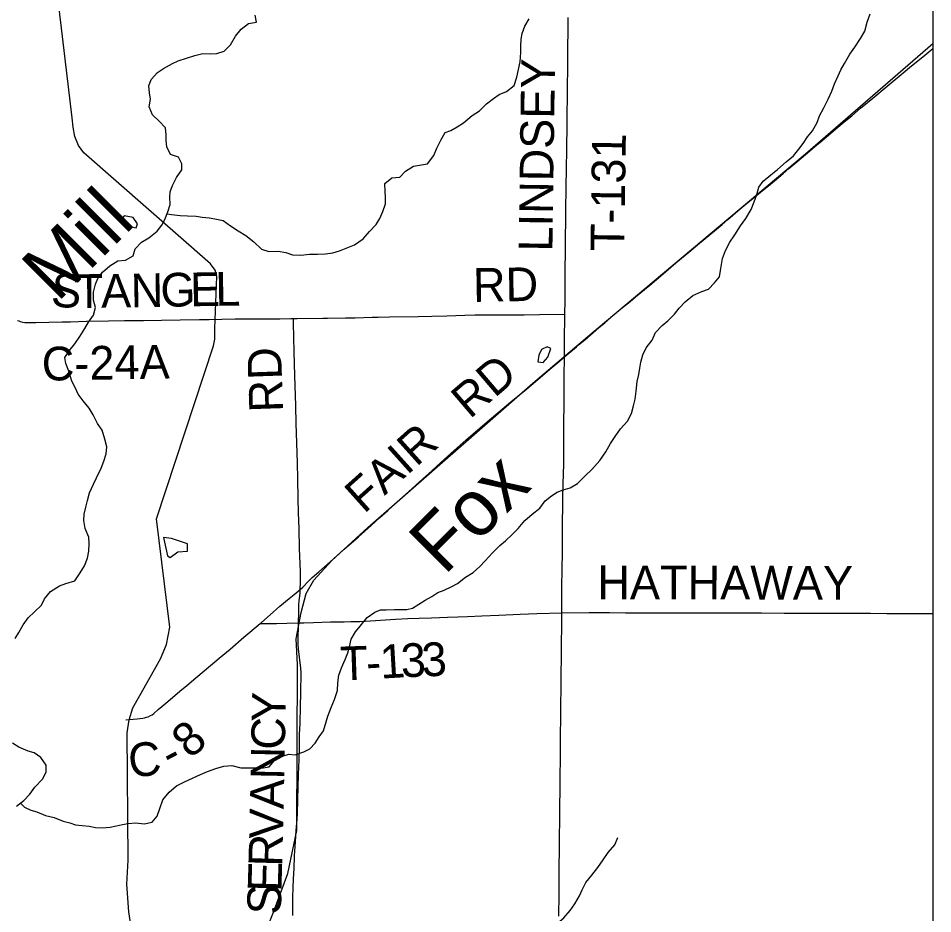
# Model space of a CAD drawing. Extents: x -87 to 2145, y -2128 to 440.
# Drawn here: x 241.15 to 281.8, y 252.18 to 292.01 of the extents above; entities that cross this region are included whole.
import ezdxf

# ---------------------------------------------------------------- set-up
doc = ezdxf.new("R2010")
doc.units = 0
for name, color, linetype in [('GM_X_County_Road', 7, 'Continuous'), ('GM_X_County_Road_Text', 7, 'Continuous'), ('GM_X_Minor_Lake', 7, 'Continuous'), ('GM_X_Minor_River', 7, 'Continuous'), ('GM_X_Minor_River_Text', 7, 'Continuous'), ('GM_X_Rail_Line', 7, 'Continuous'), ('GM_X_Township_Road', 7, 'Continuous'), ('GM_X_Township_Road_Text', 7, 'Continuous'), ('SH_Text', 7, 'Continuous')]:
    doc.layers.add(name, color=color, linetype=linetype)

msp = doc.modelspace()

# ---------------------------------------------------------------- linework, layer by layer
at = {"layer": 'GM_X_County_Road'}
msp.add_line((253.422, 266.383), (253.685, 266.596), dxfattribs=at)
for points in [[(265.43, 276.951), (265.532, 277.038), (265.96, 277.396), (266.061, 277.479), (266.335, 277.713), (266.955, 278.25), (267.219, 278.47), (267.868, 279.024), (268.348, 279.42), (268.588, 279.62), (269.22, 280.142), (269.823, 280.649), (270.384, 281.129), (270.963, 281.611), (271.351, 281.941), (272.434, 282.842), (272.696, 283.066), (273.242, 283.538), (273.506, 283.758), (273.825, 284.015), (274.31, 284.406), (274.498, 284.564), (274.763, 284.784), (275.152, 285.112), (275.404, 285.322), (275.766, 285.629), (276.344, 286.114), (276.568, 286.306), (276.781, 286.485), (277.081, 286.741), (277.581, 287.165), (277.872, 287.405), (278.199, 287.679), (278.588, 288.006), (279.146, 288.463), (279.778, 288.986), (280.494, 289.587), (280.86, 289.891), (281.355, 290.296), (281.801, 290.664)], [(241.117, 278.574), (241.172, 278.547), (241.228, 278.526), (241.296, 278.505), (241.353, 278.495), (241.436, 278.483), (241.602, 278.475), (241.932, 278.476), (242.506, 278.491), (243.096, 278.503), (243.473, 278.511), (244.178, 278.535), (245.162, 278.551), (245.867, 278.563), (246.72, 278.571), (247.523, 278.582), (248.343, 278.594), (249.211, 278.611), (249.637, 278.619), (250.195, 278.624), (250.786, 278.637), (251.85, 278.64), (252.785, 278.647), (253.261, 278.654), (253.384, 278.656)], [(253.384, 278.656), (253.556, 278.658), (254.687, 278.673), (254.9, 278.674), (255.704, 278.682), (256.131, 278.692), (256.884, 278.711), (257.146, 278.716), (257.654, 278.727), (258.933, 278.747), (259.54, 278.756), (260.196, 278.772), (260.996, 278.799), (261.44, 278.813), (261.949, 278.82), (262.785, 278.82), (263.343, 278.821), (263.638, 278.824), (264.327, 278.838), (265.452, 278.85)], [(253.685, 266.596), (253.696, 266.947), (253.693, 267.403), (253.656, 268.42), (253.637, 269.305), (253.614, 270.027), (253.597, 270.633), (253.577, 271.535), (253.561, 272.224), (253.536, 273.132), (253.507, 273.992), (253.486, 274.779), (253.449, 276.124), (253.419, 277.173), (253.4, 277.829), (253.388, 278.456), (253.384, 278.656)], [(265.43, 276.951), (265.426, 277.304), (265.429, 277.632), (265.452, 278.85)], [(253.685, 266.596), (253.796, 266.702), (254.055, 266.973), (254.22, 267.132), (254.514, 267.393), (255.016, 267.84), (255.643, 268.393), (256.271, 268.946), (256.833, 269.45), (257.224, 269.8), (257.578, 270.118), (257.967, 270.47), (258.515, 270.964), (259.123, 271.515), (259.541, 271.884), (259.937, 272.253), (260.522, 272.78), (261.065, 273.254), (261.561, 273.683), (261.996, 274.057), (262.474, 274.458), (263.047, 274.949), (263.667, 275.46), (264.034, 275.762), (264.869, 276.477), (265.118, 276.69), (265.43, 276.951)], [(265.31, 265.565), (265.32, 266.696), (265.335, 267.516), (265.345, 268.254), (265.346, 268.746), (265.346, 269.14), (265.346, 269.696), (265.354, 270.188), (265.361, 270.647), (265.372, 271.286), (265.396, 272.188), (265.401, 272.844), (265.401, 273.697), (265.406, 274.156), (265.414, 274.697), (265.42, 275.205), (265.421, 275.68), (265.424, 276.058), (265.43, 276.951)], [(251.909, 265.094), (251.957, 265.134), (252.354, 265.476), (252.785, 265.855), (253.199, 266.202), (253.422, 266.383)], [(253.608, 265.114), (253.617, 265.585), (253.63, 265.912), (253.644, 266.107), (253.664, 266.303), (253.677, 266.463), (253.685, 266.596)], [(265.174, 252.066), (265.19, 253.05), (265.196, 254.083), (265.207, 255.199), (265.226, 256.74), (265.234, 257.921), (265.252, 259.463), (265.27, 261.563), (265.277, 262.12), (265.284, 262.792), (265.292, 263.612), (265.31, 265.565)], [(245.929, 260.804), (246.075, 260.815), (246.432, 260.849), (246.56, 260.864), (246.682, 260.879), (246.766, 260.896), (246.847, 260.918), (246.921, 260.946), (247.025, 260.994), (247.096, 261.035), (247.175, 261.094), (247.374, 261.265), (247.537, 261.402), (247.799, 261.625), (248.335, 262.082), (248.637, 262.335), (249.039, 262.672), (249.691, 263.22), (250.082, 263.545), (250.572, 263.955), (251.179, 264.481), (251.909, 265.094)], [(253.358, 252.099), (253.359, 252.459), (253.363, 252.913), (253.371, 253.337), (253.387, 253.728), (253.408, 254.187), (253.416, 254.367), (253.424, 254.564), (253.434, 254.76), (253.479, 255.385), (253.511, 255.882), (253.536, 256.213), (253.557, 256.608), (253.581, 257.276), (253.613, 258.376), (253.637, 259.032), (253.648, 259.59), (253.659, 260.148), (253.676, 260.639), (253.699, 261.41), (253.712, 261.99), (253.716, 262.246), (253.725, 262.665), (253.72, 262.895), (253.707, 263.118), (253.683, 263.344), (253.633, 263.72), (253.61, 263.948), (253.596, 264.176), (253.592, 264.454), (253.605, 264.978), (253.608, 265.114)]]:
    msp.add_lwpolyline(points, dxfattribs=at)
at = {"layer": 'GM_X_Minor_Lake'}
for points in [[(246.263, 283.156), (245.865, 283.224), (245.666, 282.98), (246.05, 282.765)], [(246.05, 282.765), (246.388, 282.692), (246.454, 282.861), (246.263, 283.156)], [(264.69, 276.939), (264.823, 277.317), (264.655, 277.394), (264.41, 277.272), (264.291, 277.024)], [(264.291, 277.024), (264.241, 276.724), (264.491, 276.705), (264.69, 276.939)], [(247.603, 268.923), (247.781, 268.105), (247.899, 268.03), (248.239, 268.28), (248.675, 268.314)], [(248.675, 268.314), (248.673, 268.627), (247.969, 268.864), (247.603, 268.923)]]:
    msp.add_lwpolyline(points, dxfattribs=at)
at = {"layer": 'GM_X_Minor_River'}
for points in [[(246.199, 251.392), (246.069, 252.262), (245.983, 253.503), (246.04, 254.568), (245.989, 260.227), (246.079, 260.808), (246.249, 261.345), (246.559, 261.888), (247.48, 263.526), (247.733, 264.161), (247.89, 264.93), (247.297, 269.743), (249.826, 277.444), (249.896, 277.734), (249.893, 278.207), (249.975, 280.529), (249.904, 280.804), (249.693, 281.083), (244.067, 286.027), (243.828, 286.348), (243.671, 286.746), (243.585, 287.162), (243.54, 287.576), (242.319, 297.949)], [(244.501, 271.284), (244.622, 271.571), (244.838, 271.996), (244.949, 272.314), (245.051, 272.633), (245.092, 272.944), (245.004, 273.289), (244.877, 273.686), (244.677, 273.985), (244.479, 274.365), (244.299, 274.663), (244.04, 274.995), (243.82, 275.295), (243.698, 275.551), (243.539, 275.869), (243.394, 276.317), (243.266, 276.654), (243.225, 276.917), (243.416, 277.212), (243.658, 277.535), (243.89, 277.859), (244.103, 278.214), (244.273, 278.49), (244.495, 278.804), (244.588, 279.153), (244.489, 279.479), (244.501, 279.831), (244.584, 280.18), (244.693, 280.438), (244.894, 280.712), (245.215, 281.003), (245.584, 281.221), (245.916, 281.249), (246.254, 281.449), (246.345, 281.757), (246.627, 282.059), (246.954, 282.239), (247.326, 282.548), (247.526, 282.802), (247.665, 283.059), (247.798, 283.396), (247.9, 283.725), (247.881, 284.048), (247.91, 284.298), (248, 284.577), (248.183, 284.933), (248.416, 285.267), (248.415, 285.539), (248.275, 285.836), (247.918, 285.959), (247.749, 286.287), (247.729, 286.57), (247.718, 286.822), (247.689, 287.135), (247.408, 287.437), (247.117, 287.719), (246.969, 288.067), (247.031, 288.417), (246.981, 288.691), (246.952, 289.004), (247.052, 289.282), (247.334, 289.594), (247.601, 289.776), (248, 290.003), (248.265, 290.124), (248.631, 290.242), (248.996, 290.36), (249.36, 290.447), (249.711, 290.425), (249.973, 290.446), (250.308, 290.554), (250.578, 290.827), (250.802, 291.211), (251.064, 291.534), (251.384, 291.784), (251.747, 291.831), (251.688, 292.156)], [(247.766, 283.315), (247.955, 283.29), (248.354, 283.245), (248.675, 283.224), (249.066, 283.21), (249.325, 283.17), (249.645, 283.129), (249.964, 283.077), (250.253, 283.016), (250.586, 282.783), (250.929, 282.559), (251.273, 282.345), (251.624, 282.071), (251.964, 281.736), (252.292, 281.644), (252.703, 281.649), (253.042, 281.587), (253.34, 281.485), (253.711, 281.472), (254.094, 281.519), (254.455, 281.516), (254.807, 281.533), (255.14, 281.582), (255.433, 281.662), (255.8, 281.82), (256.095, 281.94), (256.476, 282.208), (256.758, 282.52), (257.06, 282.831), (257.22, 283.108), (257.361, 283.415), (257.474, 283.753), (257.474, 284.055), (257.463, 284.307), (257.445, 284.66), (257.756, 284.92), (258.108, 284.948), (258.368, 285.211), (258.717, 285.44), (259.08, 285.487), (259.343, 285.538), (259.617, 285.911), (259.758, 286.228), (259.932, 286.594), (260.124, 286.929), (260.378, 287.021), (260.665, 287.182), (260.942, 287.363), (261.325, 287.681), (261.653, 287.891), (261.966, 288.212), (262.275, 288.442), (262.532, 288.614), (262.848, 288.754), (263.188, 289.014), (263.312, 289.392), (263.394, 289.731), (263.456, 290.071), (263.491, 290.483), (263.49, 290.764), (263.511, 291.076), (263.551, 291.336), (263.662, 291.654), (263.864, 291.979)], [(268.232, 274.084), (268.414, 274.43), (268.497, 274.779), (268.567, 275.069), (268.62, 275.419), (268.665, 275.85), (268.737, 276.17), (268.777, 276.45), (268.826, 276.71), (268.908, 277.04), (269.069, 277.356), (269.332, 277.689), (269.485, 278.036), (269.767, 278.348), (270.025, 278.56), (270.326, 278.851), (270.526, 279.116), (270.797, 279.398), (271.138, 279.687), (271.536, 279.864), (271.83, 279.955), (272.101, 280.247), (272.321, 280.511), (272.361, 280.791), (272.411, 281.061), (272.46, 281.321), (272.593, 281.679), (272.787, 282.054), (272.999, 282.379), (273.254, 282.772), (273.486, 283.106), (273.731, 283.51), (273.864, 283.848), (273.975, 284.166), (274.077, 284.495), (274.257, 284.76), (274.608, 285.049), (274.898, 285.291), (275.291, 285.629), (275.612, 285.899), (275.842, 286.183), (276.042, 286.437), (276.233, 286.743), (276.453, 287.007), (276.657, 287.382), (276.768, 287.67), (276.961, 288.025), (277.155, 288.411), (277.318, 288.767), (277.44, 289.095), (277.593, 289.452), (277.723, 289.719), (277.873, 289.996), (278.119, 290.42), (278.34, 290.724), (278.585, 291.108), (278.777, 291.443), (278.891, 291.842), (279.015, 292.21)], [(241.245, 257.101), (241.427, 256.919), (241.713, 256.787), (241.971, 256.708), (242.357, 256.553), (242.745, 256.468), (243.141, 256.303), (243.439, 256.222), (243.697, 256.142), (243.997, 256.101), (244.297, 256.07), (244.586, 256.01), (244.876, 255.999), (245.229, 256.027), (245.522, 256.087), (245.785, 256.148), (246.037, 256.189), (246.37, 256.227), (246.749, 256.183), (247.103, 256.251), (247.323, 256.525), (247.446, 256.863), (247.579, 257.241), (247.863, 257.593), (248.184, 257.873), (248.51, 258.033), (248.919, 258.229), (249.255, 258.378), (249.561, 258.508), (249.926, 258.636), (250.291, 258.744), (250.644, 258.771), (251.042, 258.676), (251.323, 258.676), (251.664, 258.674), (252.035, 258.671), (252.308, 258.721), (252.548, 258.995), (252.896, 259.183), (253.18, 259.284), (253.46, 259.254), (253.846, 259.381), (254.112, 259.512), (254.351, 259.765), (254.522, 260.051), (254.712, 260.316), (254.836, 260.714), (254.906, 260.973), (255.06, 261.36), (255.213, 261.717), (255.337, 262.115), (255.349, 262.457), (255.401, 262.798), (255.523, 263.125), (255.686, 263.482), (255.797, 263.78), (255.877, 264.059), (255.949, 264.389), (256.142, 264.724), (256.351, 264.978), (256.656, 265.36), (256.995, 265.599), (257.26, 265.7), (257.511, 265.701), (257.882, 265.708), (258.173, 265.718), (258.424, 265.719), (258.677, 265.78), (258.964, 265.951), (259.232, 266.133), (259.528, 266.293), (259.795, 266.465), (260.08, 266.575), (260.427, 266.734), (260.683, 266.876), (261.033, 267.145), (261.372, 267.354), (261.662, 267.626), (261.902, 267.879), (262.236, 268.229), (262.558, 268.56), (262.817, 268.772), (263.097, 269.034), (263.368, 269.316), (263.671, 269.668), (263.992, 269.958), (264.333, 270.218), (264.575, 270.541), (264.854, 270.763), (265.11, 270.925), (265.375, 271.036), (265.689, 271.125), (266.017, 271.325), (266.35, 271.655), (266.641, 271.937), (267.006, 272.336), (267.27, 272.719), (267.474, 273.094), (267.686, 273.409), (267.929, 273.743), (268.232, 274.084)], [(241.009, 264.423), (241.169, 264.689), (241.371, 265.024), (241.593, 265.338), (241.873, 265.61), (242.185, 265.911), (242.315, 266.188), (242.588, 266.52), (242.988, 266.768), (243.272, 266.868), (243.668, 266.995), (243.901, 267.349), (244.093, 267.654), (244.225, 267.992), (244.286, 268.302), (244.298, 268.653), (244.288, 268.936), (244.131, 269.314), (244.063, 269.669), (244.084, 269.96), (244.155, 270.269), (244.235, 270.568), (244.318, 270.908), (244.501, 271.284)], [(241.067, 256.962), (241.397, 257.222), (241.658, 257.494), (241.88, 257.808), (242.223, 258.168), (242.395, 258.484), (242.396, 258.786), (242.157, 259.127), (241.853, 259.339), (241.585, 259.419), (241.169, 259.585), (240.895, 259.766)], [(263.334, 250.132), (263.603, 250.363), (263.905, 250.685), (264.158, 251.008), (264.387, 251.261), (264.759, 251.56), (265.138, 251.778), (265.397, 252), (265.689, 252.332), (265.89, 252.627), (266.103, 252.971), (266.223, 253.249), (266.385, 253.565), (266.648, 253.898), (266.921, 254.24), (267.144, 254.585), (267.375, 254.898), (267.668, 255.24), (267.8, 255.568)]]:
    msp.add_lwpolyline(points, dxfattribs=at)
at = {"layer": 'GM_X_Rail_Line'}
msp.add_lwpolyline([(251.762, 250.378), (252.498, 252.258), (253.129, 253.969), (253.532, 255.878), (253.565, 263.264), (253.504, 264.413), (253.728, 265.58), (253.945, 266.431), (254.293, 267.018), (255.093, 267.893), (256.684, 269.356), (264.027, 275.782), (266.476, 277.858), (276.143, 285.983), (281.801, 290.891)], dxfattribs=at)
at = {"layer": 'GM_X_Township_Road'}
for points in [[(265.452, 278.85), (265.455, 279.452), (265.46, 280.649), (265.476, 281.814), (265.497, 283.454), (265.51, 284.504), (265.533, 286.16), (265.549, 287.325), (265.554, 287.8), (265.561, 288.456), (265.573, 289.145), (265.583, 289.621), (265.586, 290.424), (265.599, 291.753), (265.601, 292.043)], [(253.608, 265.114), (253.847, 265.116), (254.28, 265.136), (255.025, 265.158), (255.34, 265.163), (255.635, 265.166), (255.929, 265.173), (256.339, 265.186), (256.814, 265.207), (257.927, 265.28), (258.467, 265.307), (258.975, 265.321), (259.515, 265.345), (260.234, 265.372), (260.692, 265.388), (261.118, 265.407), (261.758, 265.43), (262.511, 265.465), (263.462, 265.5), (264.199, 265.532), (265.31, 265.565)], [(265.31, 265.565), (266.527, 265.574), (267.429, 265.574), (268.15, 265.571), (268.856, 265.572), (269.627, 265.57), (271.382, 265.563), (272.431, 265.561), (273.202, 265.56), (274.186, 265.558), (275.203, 265.555), (276.712, 265.549), (277.63, 265.548), (278.286, 265.547), (278.68, 265.546), (279.041, 265.544), (279.762, 265.54), (280.451, 265.535), (281.599, 265.531), (281.801, 265.529)], [(251.909, 265.094), (252.631, 265.096), (253.096, 265.105), (253.608, 265.114)]]:
    msp.add_lwpolyline(points, dxfattribs=at)
at = {"layer": 'SH_Text'}
msp.add_lwpolyline([(30, 430), (281.801, 430), (281.801, 10), (30, 10)], close=True, dxfattribs=at)

# ---------------------------------------------------------------- texts
at = {"layer": 'GM_X_County_Road_Text'}
for s, rotation, p in [('RD', 0.9912, (261.376, 279.393)), ('S', 356.4652, (242.58, 279.192)), ('T', 0.1837, (243.697, 279.127)), ('A', 0.9632, (244.841, 279.131)), ('N', 0.9697, (246.161, 279.153)), ('G', 0.969, (247.481, 279.175)), ('E', 0.9686, (248.8, 279.198)), ('L', 0.9706, (249.922, 279.217)), ('C-24A', 1.005, (242.207, 275.89)), ('RD', 91.9555, (252.926, 274.508)), ('RD', 40.4948, (261.221, 274.158)), ('FAIR', 41.9218, (256.521, 269.944)), ('Y', 88.828, (253.024, 260.696)), ('8', 40.96, (248.794, 259.039)), ('C', 88.8251, (252.999, 259.464)), ('C', 6.0846, (246.123, 258.23)), ('-', 27.735, (247.937, 258.539)), ('N', 88.8289, (252.972, 258.144)), ('A', 88.8148, (252.945, 256.824)), ('V', 88.6356, (252.913, 255.499)), ('R', 88.4, (252.878, 254.261)), ('E', 88.3455, (252.846, 253.138)), ('S', 88.3491, (252.817, 252.127))]:
    msp.add_text(s, height=1.5, rotation=rotation, dxfattribs=at).set_placement(p)
at = {"layer": 'GM_X_Minor_River_Text'}
for s, rotation, p in [('Mill', 45.0075, (242.881, 279.337)), ('Fox', 45.0076, (260.088, 267.198))]:
    msp.add_text(s, height=2.4995, rotation=rotation, dxfattribs=at).set_placement(p)
at = {"layer": 'GM_X_Township_Road_Text'}
for s, rotation, p in [('LINDSEY', 89.1977, (264.893, 281.627)), ('T-131', 89.1661, (268.087, 281.641)), ('HATHAWAY', 359.8836, (266.891, 266.172)), ('3', 2.2382, (258.181, 262.691)), ('3', 2.547, (259.113, 262.727)), ('T', 1.8946, (255.486, 262.56)), ('1', 3.3897, (257.267, 262.637)), ('-', 3.4538, (256.652, 262.599))]:
    msp.add_text(s, height=1.5, rotation=rotation, dxfattribs=at).set_placement(p)

doc.saveas('drawing.dxf')
